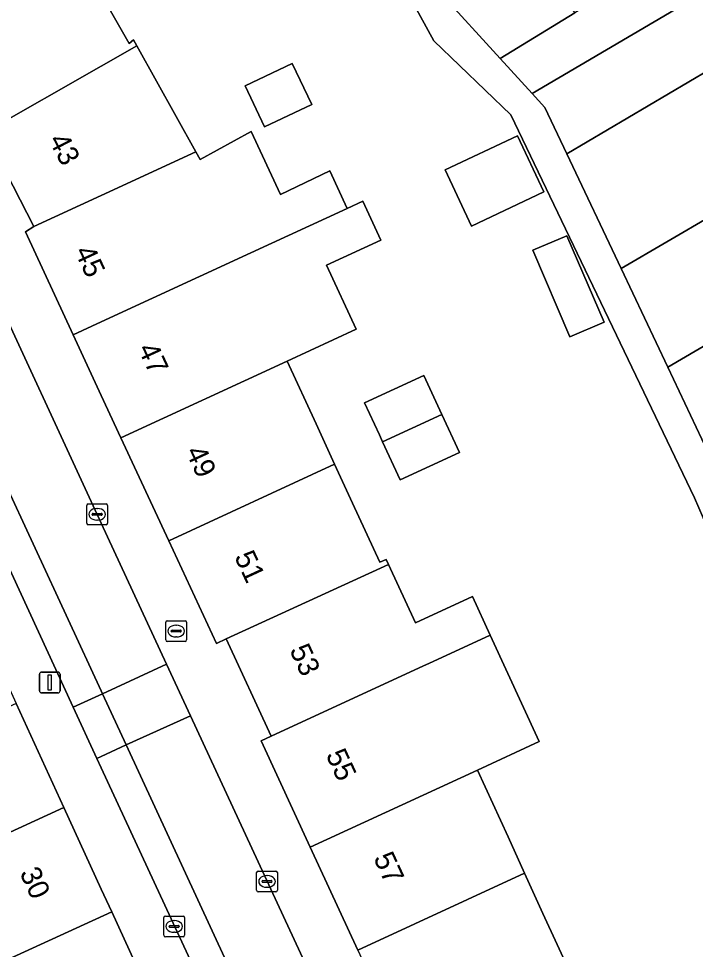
# Model space of a CAD drawing. Extents: x 160377 to 161131, y 383938 to 384853.
# Drawn here: x 160996.03 to 161028.51, y 384378.84 to 384423.55 of the extents above; entities that cross this region are included whole.
import ezdxf

# ---------------------------------------------------------------- set-up
doc = ezdxf.new("R2010")
doc.units = 0
for name, color, linetype in [('IMGEO_Brandkraan', 7, 'Continuous'), ('IMGEO_Erf', 7, 'Continuous'), ('IMGEO_Kolk', 7, 'Continuous'), ('IMGEO_Lichtmast', 7, 'Continuous'), ('IMGEO_Pand', 7, 'Continuous'), ('IMGEO_Pand_nummerreeks', 7, 'Continuous'), ('IMGEO_Parkeervlak_open', 7, 'Continuous'), ('IMGEO_Rijbaan_lokaal_open', 7, 'Continuous'), ('IMGEO_Voetpad_open', 7, 'Continuous')]:
    doc.layers.add(name, color=color, linetype=linetype)

msp = doc.modelspace()

# ---------------------------------------------------------------- linework, layer by layer
at = {"layer": 'IMGEO_Brandkraan'}
for p, q in [((161003.093, 384393.707), (161003.093, 384394.559)), ((161003.168, 384394.633), (161004.02, 384394.633)), ((161003.581, 384394.413), (161003.606, 384394.413)), ((161004.094, 384394.559), (161004.094, 384393.707)), ((161003.352, 384394.127), (161003.352, 384394.139)), ((161003.79, 384394.09), (161003.392, 384394.09)), ((161003.395, 384394.176), (161003.793, 384394.176)), ((161003.604, 384393.853), (161003.579, 384393.853)), ((161003.836, 384394.139), (161003.836, 384394.127)), ((161004.02, 384393.633), (161003.168, 384393.633))]:
    msp.add_line(p, q, dxfattribs=at)
for points in [[(161003.093, 384393.707), (161003.093, 384394.559)], [(161003.168, 384394.633), (161004.02, 384394.633)], [(161004.094, 384394.559), (161004.094, 384393.707)], [(161004.02, 384393.633), (161003.168, 384393.633)]]:
    msp.add_lwpolyline(points, dxfattribs=at)
for centre, radius, start, end in [((161003.17, 384394.557), 0.0765, 91.552, 178.448), ((161003.17, 384394.557), 0.0765, 91.552, 178.448), ((161004.018, 384394.557), 0.0765, 1.552, 88.448), ((161004.018, 384394.557), 0.0765, 1.552, 88.448), ((161003.392, 384394.136), 0.0403, 85.8775, 175.7526), ((161003.389, 384394.126), 0.0366, 178.938, 274.7102), ((161003.793, 384394.133), 0.043, 264.8664, 352.4533), ((161003.797, 384394.138), 0.0386, 1.7309, 96.639), ((161003.17, 384393.709), 0.0765, 181.552, 268.448), ((161003.17, 384393.709), 0.0765, 181.552, 268.448), ((161004.018, 384393.709), 0.0765, 271.552, 358.448), ((161004.018, 384393.709), 0.0765, 271.552, 358.448)]:
    msp.add_arc(centre, radius, start, end, dxfattribs=at)
for centre, major_axis, ratio, start_param, end_param in [((161003.58, 384394.133), (-0.387, 0.002), 0.722429, 4.712389, 7.853982), ((161003.605, 384394.133), (-0.39, 0.002), 0.717154, 1.570796, 4.712389)]:
    msp.add_ellipse(centre, major_axis=major_axis, ratio=ratio, start_param=start_param, end_param=end_param, dxfattribs=at)
at = {"layer": 'IMGEO_Erf'}
for points in [[(161000.131, 384453.402), (161002.468, 384449.324), (161003.403, 384447.882), (161014.043, 384454.384), (161017.283, 384449.083), (161022.668, 384440.27), (161025.2, 384436.127), (161027.938, 384431.647), (161030.001, 384428.271), (161024.5, 384424.909), (161022.725, 384423.824), (161019.149, 384421.639), (161020.677, 384419.96), (161031.374, 384426.269)], [(161029.307, 384398.62), (161028.47, 384400.535), (161019.655, 384418.936), (161015.953, 384422.487), (161004.798, 384442.903)], [(161000, 384424.729), (161001.344, 384422.364), (161001.539, 384422.532), (161001.699, 384422.246), (161004.539, 384417.158), (161004.746, 384416.787), (161007.198, 384418.137), (161008.597, 384415.104), (161010.964, 384416.238), (161011.796, 384414.438), (161012.546, 384414.784), (161013.413, 384412.908), (161010.813, 384411.707), (161012.232, 384408.634), (161008.922, 384407.105), (161010.314, 384404.087), (161011.198, 384402.153), (161012.058, 384400.271), (161013.365, 384397.436), (161013.669, 384397.577), (161013.779, 384397.338), (161015.076, 384394.527), (161017.807, 384395.788), (161018.661, 384393.94), (161021.021, 384388.832), (161018.048, 384387.458), (161019.528, 384384.249), (161020.315, 384382.507), (161021.192, 384380.565), (161022.572, 384377.594)]]:
    msp.add_lwpolyline(points, dxfattribs=at)
for points in [[(161007.838, 384418.357), (161006.9, 384420.325), (161009.158, 384421.402), (161010.097, 384419.434)], [(161017.774, 384413.59), (161016.5, 384416.286), (161019.969, 384417.925), (161021.243, 384415.229)], [(161022.487, 384408.265), (161020.705, 384412.423), (161022.348, 384413.127), (161024.13, 384408.97)], [(161014.343, 384401.398), (161013.503, 384403.217), (161013.344, 384403.562), (161012.632, 384405.105), (161015.476, 384406.417), (161016.347, 384404.531), (161017.187, 384402.71)]]:
    msp.add_lwpolyline(points, close=True, dxfattribs=at)
at = {"layer": 'IMGEO_Kolk'}
for p, q in [((160999.302, 384399.317), (160999.302, 384400.169)), ((160999.377, 384400.243), (161000.229, 384400.243)), ((161000.303, 384400.169), (161000.303, 384399.317)), ((160999.561, 384399.737), (160999.561, 384399.749)), ((160999.999, 384399.7), (160999.601, 384399.7)), ((160999.604, 384399.786), (161000.002, 384399.786)), ((160999.79, 384400.023), (160999.815, 384400.023)), ((161000.045, 384399.749), (161000.045, 384399.737)), ((161000.229, 384399.243), (160999.377, 384399.243)), ((160999.813, 384399.463), (160999.788, 384399.463)), ((161007.453, 384381.681), (161007.453, 384382.533)), ((161007.528, 384382.607), (161008.38, 384382.607)), ((161007.941, 384382.387), (161007.966, 384382.387)), ((161008.454, 384382.533), (161008.454, 384381.681)), ((161007.712, 384382.101), (161007.712, 384382.113)), ((161008.15, 384382.064), (161007.752, 384382.064)), ((161007.755, 384382.15), (161008.153, 384382.15)), ((161007.964, 384381.827), (161007.939, 384381.827)), ((161008.196, 384382.113), (161008.196, 384382.101)), ((161008.38, 384381.607), (161007.528, 384381.607)), ((161003.074, 384380.446), (161003.926, 384380.446)), ((161002.999, 384379.52), (161002.999, 384380.372)), ((161003.301, 384379.989), (161003.699, 384379.989)), ((161003.487, 384380.226), (161003.512, 384380.226)), ((161004, 384380.372), (161004, 384379.52)), ((161003.258, 384379.94), (161003.258, 384379.952)), ((161003.696, 384379.903), (161003.298, 384379.903)), ((161003.51, 384379.666), (161003.485, 384379.666)), ((161003.742, 384379.952), (161003.742, 384379.94)), ((161003.926, 384379.446), (161003.074, 384379.446))]:
    msp.add_line(p, q, dxfattribs=at)
for points in [[(160999.302, 384399.317), (160999.302, 384400.169)], [(160999.377, 384400.243), (161000.229, 384400.243)], [(161000.303, 384400.169), (161000.303, 384399.317)], [(161000.229, 384399.243), (160999.377, 384399.243)], [(161007.453, 384381.681), (161007.453, 384382.533)], [(161007.528, 384382.607), (161008.38, 384382.607)], [(161008.454, 384382.533), (161008.454, 384381.681)], [(161008.38, 384381.607), (161007.528, 384381.607)], [(161003.074, 384380.446), (161003.926, 384380.446)], [(161002.999, 384379.52), (161002.999, 384380.372)], [(161004, 384380.372), (161004, 384379.52)], [(161003.926, 384379.446), (161003.074, 384379.446)]]:
    msp.add_lwpolyline(points, dxfattribs=at)
for centre, radius, start, end in [((160999.379, 384400.167), 0.0765, 91.552, 178.448), ((160999.379, 384400.167), 0.0765, 91.552, 178.448), ((161000.227, 384400.167), 0.0765, 1.552, 88.448), ((161000.227, 384400.167), 0.0765, 1.552, 88.448), ((160999.601, 384399.746), 0.0403, 85.8775, 175.7526), ((160999.598, 384399.736), 0.0366, 178.938, 274.7102), ((161000.002, 384399.743), 0.043, 264.8664, 352.4533), ((161000.006, 384399.748), 0.0386, 1.7309, 96.639), ((160999.379, 384399.319), 0.0765, 181.552, 268.448), ((160999.379, 384399.319), 0.0765, 181.552, 268.448), ((161000.227, 384399.319), 0.0765, 271.552, 358.448), ((161000.227, 384399.319), 0.0765, 271.552, 358.448), ((161007.53, 384382.531), 0.0765, 91.552, 178.448), ((161007.53, 384382.531), 0.0765, 91.552, 178.448), ((161008.378, 384382.531), 0.0765, 1.552, 88.448), ((161008.378, 384382.531), 0.0765, 1.552, 88.448), ((161007.752, 384382.11), 0.0403, 85.8775, 175.7526), ((161007.749, 384382.1), 0.0366, 178.938, 274.7102), ((161008.153, 384382.107), 0.043, 264.8664, 352.4533), ((161008.157, 384382.112), 0.0386, 1.7309, 96.639), ((161007.53, 384381.683), 0.0765, 181.552, 268.448), ((161007.53, 384381.683), 0.0765, 181.552, 268.448), ((161008.378, 384381.683), 0.0765, 271.552, 358.448), ((161008.378, 384381.683), 0.0765, 271.552, 358.448), ((161003.076, 384380.37), 0.0765, 91.552, 178.448), ((161003.076, 384380.37), 0.0765, 91.552, 178.448), ((161003.924, 384380.37), 0.0765, 1.552, 88.448), ((161003.924, 384380.37), 0.0765, 1.552, 88.448), ((161003.298, 384379.949), 0.0403, 85.8775, 175.7526), ((161003.703, 384379.951), 0.0386, 1.7309, 96.639), ((161003.076, 384379.522), 0.0765, 181.552, 268.448), ((161003.076, 384379.522), 0.0765, 181.552, 268.448), ((161003.295, 384379.939), 0.0366, 178.938, 274.7102), ((161003.699, 384379.946), 0.043, 264.8664, 352.4533), ((161003.924, 384379.522), 0.0765, 271.552, 358.448), ((161003.924, 384379.522), 0.0765, 271.552, 358.448)]:
    msp.add_arc(centre, radius, start, end, dxfattribs=at)
for centre, major_axis, ratio, start_param, end_param in [((160999.789, 384399.743), (-0.387, 0.002), 0.722429, 4.712389, 7.853982), ((160999.814, 384399.743), (-0.39, 0.002), 0.717154, 1.570796, 4.712389), ((161007.94, 384382.107), (-0.387, 0.002), 0.722429, 4.712389, 7.853982), ((161007.965, 384382.107), (-0.39, 0.002), 0.717154, 1.570796, 4.712389), ((161003.486, 384379.946), (-0.387, 0.002), 0.722429, 4.712389, 7.853982), ((161003.511, 384379.946), (-0.39, 0.002), 0.717154, 1.570796, 4.712389)]:
    msp.add_ellipse(centre, major_axis=major_axis, ratio=ratio, start_param=start_param, end_param=end_param, dxfattribs=at)
at = {"layer": 'IMGEO_Lichtmast'}
for p, q in [((160997.03, 384391.265), (160997.03, 384392.065)), ((160997.03, 384392.065), (160997.03, 384391.265)), ((160997.13, 384392.165), (160997.92, 384392.165)), ((160997.92, 384392.165), (160997.13, 384392.165)), ((160998.02, 384392.065), (160998.02, 384391.265)), ((160998.02, 384391.265), (160998.02, 384392.065)), ((160997.92, 384391.165), (160997.13, 384391.165)), ((160997.13, 384391.165), (160997.92, 384391.165))]:
    msp.add_line(p, q, dxfattribs=at)
msp.add_lwpolyline([(160997.45, 384392.04), (160997.6, 384392.04), (160997.6, 384391.29), (160997.45, 384391.29), (160997.45, 384392.04)], dxfattribs=at)
for centre, start, end in [((160997.13, 384392.065), 90, 180), ((160997.13, 384392.065), 90, 180), ((160997.92, 384392.065), 0, 90), ((160997.92, 384392.065), 360, 90), ((160997.13, 384391.265), 180, 270), ((160997.13, 384391.265), 180, 270), ((160997.92, 384391.265), 270, 0), ((160997.92, 384391.265), 270, 0)]:
    msp.add_arc(centre, 0.1, start, end, dxfattribs=at)
at = {"layer": 'IMGEO_Pand'}
for points in [[(161020.644, 384427.381), (161018.795, 384426.299), (161016.264, 384424.819), (161016.277, 384424.795), (161019.149, 384421.639), (161022.725, 384423.824)], [(161001.699, 384422.246), (161001.539, 384422.532), (161001.344, 384422.364), (161000, 384424.729), (160999.782, 384425.113), (160998.839, 384426.811), (160991.293, 384422.504), (160993.968, 384417.806), (160994.423, 384418.096), (161000, 384421.277)], [(161033.069, 384423.394), (161031.374, 384426.269), (161020.677, 384419.96), (161021.292, 384419.284), (161022.341, 384417.064)], [(161024.948, 384411.546), (161035.904, 384417.953), (161036.749, 384416.508), (161037.032, 384416.675), (161033.069, 384423.394), (161022.341, 384417.064)], [(160996.768, 384413.571), (161000, 384415.062), (161004.539, 384417.158), (161001.699, 384422.246), (161000, 384421.277), (160994.423, 384418.096)], [(161006.9, 384420.325), (161007.838, 384418.357), (161010.097, 384419.434), (161009.158, 384421.402)], [(161011.796, 384414.438), (161010.964, 384416.238), (161008.597, 384415.104), (161007.198, 384418.137), (161004.746, 384416.787), (161004.539, 384417.158), (161000, 384415.062), (160996.768, 384413.571), (160996.359, 384413.311), (160998.651, 384408.366), (161000, 384408.989), (161007.174, 384412.303)], [(161016.5, 384416.286), (161017.774, 384413.59), (161021.243, 384415.229), (161019.969, 384417.925)], [(161024.948, 384411.546), (161027.184, 384406.816), (161038.535, 384413.455), (161039.847, 384411.212), (161040.15, 384411.391), (161037.032, 384416.675), (161036.749, 384416.508), (161035.904, 384417.953)], [(161010.813, 384411.707), (161013.413, 384412.908), (161012.546, 384414.784), (161011.796, 384414.438), (161007.174, 384412.303), (161000, 384408.989), (160998.651, 384408.366), (161000, 384405.457), (161000.944, 384403.42), (161008.922, 384407.105), (161012.232, 384408.634)], [(161020.705, 384412.423), (161022.487, 384408.265), (161024.13, 384408.97), (161022.348, 384413.127)], [(161027.184, 384406.816), (161029.363, 384402.205), (161041.385, 384409.298), (161040.15, 384411.391), (161039.847, 384411.212), (161038.535, 384413.455)], [(161010.314, 384404.087), (161008.922, 384407.105), (161000.944, 384403.42), (161003.237, 384398.475), (161011.198, 384402.153)], [(161013.503, 384403.217), (161016.347, 384404.531), (161015.476, 384406.417), (161012.632, 384405.105), (161013.344, 384403.562)], [(161016.347, 384404.531), (161013.503, 384403.217), (161014.343, 384401.398), (161017.187, 384402.71)], [(161013.779, 384397.338), (161013.669, 384397.577), (161013.365, 384397.436), (161012.058, 384400.271), (161011.198, 384402.153), (161003.237, 384398.475), (161005.529, 384393.53), (161005.996, 384393.765)], [(161018.661, 384393.94), (161017.807, 384395.788), (161015.076, 384394.527), (161013.779, 384397.338), (161005.996, 384393.765), (161008.154, 384389.085), (161015.254, 384392.366), (161015.929, 384392.678)], [(161018.661, 384393.94), (161015.929, 384392.678), (161015.254, 384392.366), (161008.154, 384389.085), (161007.674, 384388.864), (161010.031, 384383.754), (161018.048, 384387.458), (161021.021, 384388.832)], [(160987.905, 384386.991), (160989.368, 384383.801), (160987.001, 384382.716), (160987.149, 384382.393), (160984.498, 384381.176), (160985.183, 384379.682), (160987.017, 384380.523), (160998.207, 384385.652), (160995.916, 384390.662)], [(161019.528, 384384.249), (161018.048, 384387.458), (161010.031, 384383.754), (161012.311, 384378.811), (161020.315, 384382.507)], [(160992.497, 384376.975), (161000.498, 384380.642), (161000, 384381.73), (160998.207, 384385.652), (160987.017, 384380.523), (160988.062, 384378.244), (160991.246, 384379.704)], [(161021.192, 384380.565), (161020.315, 384382.507), (161012.311, 384378.811), (161014.576, 384373.9), (161022.572, 384377.594)], [(161000.498, 384380.642), (160992.497, 384376.975), (160990.044, 384375.851), (160992.29, 384370.952), (160992.34, 384370.843), (160994.793, 384371.967), (161000, 384374.353), (161002.789, 384375.631)]]:
    msp.add_lwpolyline(points, close=True, dxfattribs=at)
at = {"layer": 'IMGEO_Parkeervlak_open'}
msp.add_lwpolyline([(160994.839, 384398.729), (160998.658, 384390.473), (161000.061, 384391.124), (161000, 384391.256), (160995.249, 384401.535)], dxfattribs=at)
for points in [[(161001.198, 384388.663), (161000.061, 384391.124), (160998.658, 384390.473), (160999.793, 384388.02), (161000, 384388.115)], [(161001.198, 384388.663), (161000, 384388.115), (160999.793, 384388.02), (161000, 384387.572), (161013.731, 384357.89), (161015.719, 384353.532), (161020.472, 384343.195), (161021.69, 384340.535), (161023.221, 384341.065), (161021.739, 384344.199)]]:
    msp.add_lwpolyline(points, close=True, dxfattribs=at)
at = {"layer": 'IMGEO_Rijbaan_lokaal_open'}
msp.add_lwpolyline([(160978.217, 384433.115), (160991.013, 384410.575), (160991.405, 384409.828), (160991.747, 384409.123), (160995.165, 384401.717), (160995.249, 384401.535), (161000, 384391.256), (161000.061, 384391.124), (161003.131, 384392.551), (161000, 384399.317), (160994.208, 384411.835), (160993.74, 384412.722), (160993.263, 384413.605), (160980.024, 384436.977), (160976.608, 384434.998)], dxfattribs=at)
for points in [[(161001.198, 384388.663), (161004.279, 384390.07), (161003.131, 384392.551), (161000.061, 384391.124)], [(161001.198, 384388.663), (161021.739, 384344.199), (161023.221, 384341.065), (161026.25, 384342.465), (161025.004, 384345.228), (161023.744, 384347.906), (161019.166, 384357.852), (161016.657, 384363.318), (161004.279, 384390.07)]]:
    msp.add_lwpolyline(points, close=True, dxfattribs=at)
at = {"layer": 'IMGEO_Voetpad_open'}
for points in [[(161004.798, 384442.903), (161015.953, 384422.487), (161019.655, 384418.936), (161028.47, 384400.535), (161029.307, 384398.62)], [(160980.024, 384436.977), (160993.263, 384413.605), (160993.74, 384412.722), (160994.208, 384411.835), (161000, 384399.317), (161003.131, 384392.551), (161004.279, 384390.07), (161016.657, 384363.318)], [(160967.768, 384432.561), (160968.601, 384430.605), (160969.48, 384429.052), (160971.056, 384429.927), (160971.795, 384428.622), (160974.748, 384423.326), (160975.482, 384422.022), (160987.132, 384401.314), (160988.2, 384399.415), (160991.268, 384400.826), (160993.625, 384395.672), (160995.916, 384390.662), (160998.207, 384385.652), (161000, 384381.73), (161000.498, 384380.642), (161002.789, 384375.631)], [(161012.311, 384378.811), (161010.031, 384383.754), (161007.674, 384388.864), (161008.154, 384389.085), (161005.996, 384393.765), (161005.529, 384393.53), (161003.237, 384398.475), (161000.944, 384403.42), (161000, 384405.457), (160998.651, 384408.366), (160996.359, 384413.311), (160996.768, 384413.571), (160994.423, 384418.096), (160993.968, 384417.806), (160991.293, 384422.504), (160988.632, 384427.176)], [(161029.363, 384402.205), (161027.184, 384406.816), (161024.948, 384411.546), (161022.341, 384417.064), (161021.292, 384419.284), (161020.677, 384419.96), (161019.149, 384421.639), (161016.277, 384424.795)], [(161013.731, 384357.89), (161000, 384387.572), (160999.793, 384388.02), (160998.658, 384390.473), (160994.839, 384398.729)]]:
    msp.add_lwpolyline(points, dxfattribs=at)

# ---------------------------------------------------------------- texts
at = {"layer": 'IMGEO_Pand_nummerreeks'}
for s, rotation, p in [('43', 297.3946, (160997.453, 384417.726)), ('45', 294.8662, (160998.699, 384412.378)), ('47', 294.8719, (161001.736, 384407.703)), ('49', 294.8719, (161004.028, 384402.758)), ('51', 294.8719, (161006.369, 384397.71)), ('53', 294.7573, (161009.017, 384393.231)), ('55', 294.763, (161010.759, 384388.192)), ('57', 294.763, (161013.044, 384383.237)), ('30', 294.6661, (160996.065, 384382.52))]:
    msp.add_text(s, height=1, rotation=rotation, dxfattribs=at).set_placement(p)

doc.saveas('drawing.dxf')
